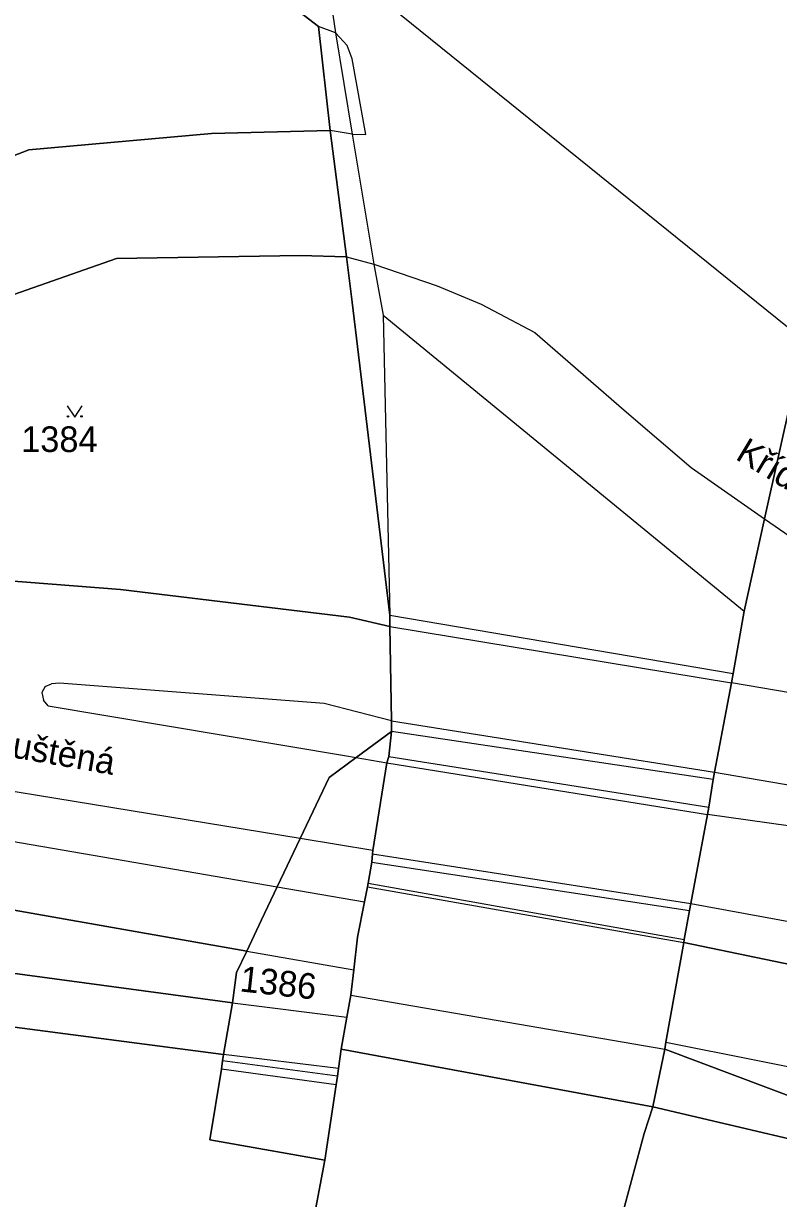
# Model space of a CAD drawing. Extents: x -598934 to -598196, y -1162208 to -1161502.
# Drawn here: x -598382.2 to -598332.2, y -1162056.4 to -1161978.6 of the extents above; entities that cross this region are included whole.
import ezdxf

# ---------------------------------------------------------------- set-up
doc = ezdxf.new("R2010")
doc.units = 0
for name, color, linetype in [('KN_CAR_KR', 7, 'Continuous'), ('KN_KULTURY', 7, 'Continuous'), ('KN_PARC_CIS_POZ', 7, 'Continuous'), ('KN_PARC_PLOCHA', 7, 'Continuous'), ('KN_ULICE', 7, 'Continuous'), ('parcely_l', 7, 'Continuous')]:
    doc.layers.add(name, color=color, linetype=linetype)

msp = doc.modelspace()

# ---------------------------------------------------------------- linework, layer by layer
at = {"layer": 'KN_CAR_KR'}
for points in [[(-598330.34, -1161999.7), (-598362.46, -1161973.78)], [(-598361.74, -1161978), (-598361.55, -1161979.19)], [(-598361.55, -1161979.19), (-598362.68, -1161978.77)], [(-598361.55, -1161979.19), (-598360.46, -1161985.9)], [(-598360.78, -1161980.02), (-598361.55, -1161979.19)], [(-598360.46, -1161980.91), (-598360.78, -1161980.02)], [(-598359.55, -1161985.93), (-598360.46, -1161980.91)], [(-598360.46, -1161985.9), (-598361.9, -1161985.65)], [(-598360.46, -1161985.9), (-598359.01, -1161994.51)], [(-598360.46, -1161985.9), (-598359.55, -1161985.93)], [(-598360.83, -1161994.03), (-598359.01, -1161994.51)], [(-598359.01, -1161994.51), (-598354.82, -1161995.94)], [(-598359.01, -1161994.51), (-598358.39, -1161997.9)], [(-598354.82, -1161995.94), (-598351.89, -1161997.16)], [(-598351.89, -1161997.16), (-598348.35, -1161999.05)], [(-598358.39, -1161997.9), (-598334.46, -1162017.5)], [(-598358.39, -1161997.9), (-598357.96, -1162017.76)], [(-598348.35, -1161999.05), (-598342.26, -1162004.31)], [(-598342.26, -1162004.31), (-598337.97, -1162007.99)], [(-598337.97, -1162007.99), (-598333.11, -1162011.38)], [(-598333.11, -1162011.38), (-598325.26, -1162016.8)], [(-598357.96, -1162017.76), (-598335.19, -1162021.63)], [(-598357.95, -1162018.51), (-598335.31, -1162022.24)], [(-598380.79, -1162022.5), (-598380.39, -1162022.32)], [(-598379.85, -1162022.28), (-598380.39, -1162022.32)], [(-598362.31, -1162023.61), (-598379.85, -1162022.28)], [(-598310.94, -1162026.4), (-598335.31, -1162022.24)], [(-598380.79, -1162022.5), (-598381.02, -1162022.9)], [(-598381.02, -1162022.9), (-598380.92, -1162023.4)], [(-598380.6, -1162023.77), (-598380.92, -1162023.4)], [(-598380.6, -1162023.77), (-598360.96, -1162027.06)], [(-598357.85, -1162024.76), (-598362.31, -1162023.61)], [(-598357.85, -1162024.76), (-598336.43, -1162028.17)], [(-598336.52, -1162028.66), (-598357.84, -1162025.47)], [(-598363.9, -1162032.57), (-598400.08, -1162026.64)], [(-598360.96, -1162027.06), (-598360.18, -1162027.2)], [(-598360.18, -1162027.2), (-598358.16, -1162027.56)], [(-598358.16, -1162027.56), (-598336.9, -1162030.98)], [(-598358.01, -1162027.12), (-598336.81, -1162030.49)], [(-598336.43, -1162028.17), (-598312.99, -1162032.18)], [(-598389.19, -1162031.68), (-598365.42, -1162035.77)], [(-598315.2, -1162034.01), (-598336.9, -1162030.98)], [(-598359.07, -1162033.36), (-598363.9, -1162032.57)], [(-598359.1, -1162033.58), (-598338.01, -1162036.88)], [(-598359.15, -1162034.14), (-598338.1, -1162037.34)], [(-598359.4, -1162035.52), (-598338.44, -1162039.26)], [(-598365.42, -1162035.77), (-598359.64, -1162036.77)], [(-598359.44, -1162035.76), (-598338.47, -1162039.46)], [(-598338.01, -1162036.88), (-598329.7, -1162038.39)], [(-598367.44, -1162040.02), (-598360.33, -1162041.26)], [(-598360.53, -1162042.95), (-598339.73, -1162046.53)], [(-598368.39, -1162043.44), (-598360.8, -1162044.41)], [(-598339.66, -1162046.05), (-598327.47, -1162048.48)], [(-598361.36, -1162047.8), (-598368.98, -1162046.88)], [(-598361.52, -1162048.88), (-598369.12, -1162047.84)], [(-598361.43, -1162048.3), (-598369.04, -1162047.3)]]:
    msp.add_lwpolyline(points, dxfattribs=at)
at = {"layer": 'KN_KULTURY'}
msp.add_lwpolyline([(-598379.342, -1162003.902), (-598378.842, -1162004.652), (-598378.342, -1162003.902)], dxfattribs=at)
for centre in [(-598379.292, -1162004.601), (-598378.393, -1162004.601)]:
    msp.add_circle(centre, 0.05, dxfattribs=at)
at = {"layer": 'KN_PARC_PLOCHA'}
for points in [[(-598390.45, -1161976.59), (-598366.78, -1161975.62), (-598362.68, -1161978.77), (-598361.9, -1161985.65), (-598369.78, -1161985.86), (-598381.89, -1161986.93), (-598393.12, -1161991.3)], [(-598331.27, -1162003.07), (-598333.11, -1162011.38), (-598334.46, -1162017.5), (-598335.19, -1162021.63), (-598335.31, -1162022.24), (-598336.43, -1162028.17), (-598336.52, -1162028.66), (-598336.81, -1162030.49), (-598336.9, -1162030.98), (-598338.01, -1162036.88), (-598338.1, -1162037.34), (-598338.44, -1162039.26), (-598338.47, -1162039.46), (-598339.66, -1162046.05), (-598339.73, -1162046.53), (-598340.53, -1162050.35), (-598361.18, -1162046.53), (-598360.8, -1162044.41), (-598360.53, -1162042.95), (-598360.33, -1162041.26), (-598360.09, -1162039.09), (-598359.64, -1162036.77), (-598359.44, -1162035.76), (-598359.4, -1162035.52), (-598359.15, -1162034.14), (-598359.1, -1162033.58), (-598359.07, -1162033.36), (-598358.16, -1162027.56), (-598358.01, -1162027.12), (-598357.84, -1162025.47), (-598357.85, -1162024.76), (-598357.95, -1162018.51), (-598357.96, -1162017.76), (-598360.44, -1161997.03), (-598360.83, -1161994.03), (-598361.9, -1161985.65), (-598362.68, -1161978.77), (-598366.78, -1161975.62)], [(-598393.12, -1161991.3), (-598381.89, -1161986.93), (-598369.78, -1161985.86), (-598361.9, -1161985.65), (-598360.83, -1161994.03), (-598363.9, -1161993.95), (-598376.07, -1161994.13), (-598391.85, -1161999.66)], [(-598331.32, -1162040.94), (-598338.47, -1162039.46), (-598338.44, -1162039.26), (-598338.1, -1162037.34), (-598338.01, -1162036.88), (-598336.9, -1162030.98), (-598336.81, -1162030.49), (-598336.52, -1162028.66), (-598336.43, -1162028.17), (-598335.31, -1162022.24), (-598335.19, -1162021.63), (-598334.46, -1162017.5), (-598333.11, -1162011.38), (-598331.27, -1162003.07)], [(-598386.88, -1162015.2), (-598375.81, -1162016.07), (-598360.62, -1162017.9), (-598357.95, -1162018.51), (-598357.85, -1162024.76), (-598357.84, -1162025.47), (-598360.18, -1162027.2), (-598361.97, -1162028.52), (-598363.9, -1162032.57), (-598365.42, -1162035.77), (-598366.46, -1162037.96), (-598367.44, -1162040.02), (-598389.91, -1162036.08)], [(-598406.5, -1162041.96), (-598368.98, -1162046.88), (-598369.04, -1162047.3), (-598369.12, -1162047.84), (-598369.89, -1162052.52), (-598362.27, -1162053.87), (-598362.95, -1162057.49), (-598364.73, -1162068.58), (-598364.81, -1162069.18), (-598366.55, -1162080.27), (-598366.66, -1162080.9), (-598368.3, -1162091.11), (-598368.37, -1162091.87), (-598368.64, -1162093.39), (-598368.97, -1162095.39), (-598369.94, -1162101.59), (-598370.19, -1162103.29), (-598370.24, -1162103.76), (-598370.34, -1162104.09), (-598387.71, -1162097.85)], [(-598362.95, -1162057.49), (-598362.27, -1162053.87), (-598361.52, -1162048.88), (-598361.43, -1162048.3), (-598361.36, -1162047.8), (-598361.18, -1162046.53), (-598340.53, -1162050.35), (-598341.1, -1162052.1), (-598342.48, -1162057.27)], [(-598342.48, -1162057.27), (-598341.1, -1162052.1), (-598340.53, -1162050.35), (-598324.91, -1162054), (-598291.34, -1162067.48)]]:
    msp.add_lwpolyline(points, dxfattribs=at)
for points in [[(-598360.83, -1161994.03), (-598360.44, -1161997.03), (-598357.96, -1162017.76), (-598357.95, -1162018.51), (-598360.62, -1162017.9), (-598375.81, -1162016.07), (-598386.88, -1162015.2), (-598393.88, -1162014.65), (-598410.72, -1162013.86), (-598411.5, -1162013.09), (-598410.66, -1162012.28), (-598402.49, -1162007.71), (-598396.67, -1162002.74), (-598391.85, -1161999.66), (-598376.07, -1161994.13), (-598363.9, -1161993.95)], [(-598522.04, -1162008.77), (-598502.52, -1162015.12), (-598478.25, -1162020.94), (-598464.89, -1162023.11), (-598448.16, -1162025.98), (-598419.84, -1162030.88), (-598389.91, -1162036.08), (-598367.44, -1162040.02), (-598368.11, -1162041.43), (-598368.39, -1162043.44), (-598491.14, -1162026.92), (-598509.14, -1162024.08), (-598519.8, -1162022.15), (-598525.37, -1162021.03), (-598530.36, -1162019.86), (-598536.6, -1162018.31), (-598542.38, -1162016.63), (-598542.01, -1162015.92), (-598538.49, -1162011.97), (-598530.73, -1162007.84)], [(-598368.39, -1162043.44), (-598368.98, -1162046.88), (-598406.5, -1162041.96), (-598496.11, -1162031.78), (-598510.84, -1162029.39), (-598539.94, -1162022.93), (-598544.7, -1162021.54), (-598544.23, -1162020.22), (-598542.38, -1162016.63), (-598536.6, -1162018.31), (-598530.36, -1162019.86), (-598525.37, -1162021.03), (-598519.8, -1162022.15), (-598509.14, -1162024.08), (-598491.14, -1162026.92)], [(-598361.18, -1162046.53), (-598361.36, -1162047.8), (-598361.43, -1162048.3), (-598361.52, -1162048.88), (-598362.27, -1162053.87), (-598369.89, -1162052.52), (-598369.12, -1162047.84), (-598369.04, -1162047.3), (-598368.98, -1162046.88), (-598368.39, -1162043.44), (-598368.11, -1162041.43), (-598367.44, -1162040.02), (-598366.46, -1162037.96), (-598365.42, -1162035.77), (-598363.9, -1162032.57), (-598361.97, -1162028.52), (-598360.18, -1162027.2), (-598357.84, -1162025.47), (-598358.01, -1162027.12), (-598358.16, -1162027.56), (-598359.07, -1162033.36), (-598359.1, -1162033.58), (-598359.15, -1162034.14), (-598359.4, -1162035.52), (-598359.44, -1162035.76), (-598359.64, -1162036.77), (-598360.09, -1162039.09), (-598360.33, -1162041.26), (-598360.53, -1162042.95), (-598360.8, -1162044.41)], [(-598263.99, -1162057.76), (-598220.05, -1162077.44), (-598195.56, -1162092.014), (-598195.56, -1162136.231), (-598205.15, -1162123.82), (-598216.54, -1162112.76), (-598257.11, -1162082.94), (-598279.75, -1162070.87), (-598298.86, -1162061.88), (-598339.73, -1162046.53), (-598339.66, -1162046.05), (-598338.47, -1162039.46), (-598331.32, -1162040.94), (-598316.47, -1162043.58), (-598304.18, -1162046.54), (-598295.91, -1162047.3), (-598291.83, -1162048.73), (-598287.23, -1162050.26), (-598284.77, -1162051.1), (-598282.25, -1162051.96), (-598279.39, -1162053.09), (-598278.46, -1162054.52)], [(-598195.56, -1162136.231), (-598195.56, -1162141.849), (-598210.14, -1162123.52), (-598229.5, -1162106.51), (-598258.47, -1162085.36), (-598291.34, -1162067.48), (-598324.91, -1162054), (-598340.53, -1162050.35), (-598339.73, -1162046.53), (-598298.86, -1162061.88), (-598279.75, -1162070.87), (-598257.11, -1162082.94), (-598216.54, -1162112.76), (-598205.15, -1162123.82)]]:
    msp.add_lwpolyline(points, close=True, dxfattribs=at)
at = {"layer": 'parcely_l'}
for points in [[(-598361.9, -1161985.65), (-598362.68, -1161978.77), (-598366.78, -1161975.62)], [(-598361.9, -1161985.65), (-598369.78, -1161985.86), (-598381.89, -1161986.93), (-598393.12, -1161991.3), (-598401.64, -1161997.46)], [(-598360.83, -1161994.03), (-598361.9, -1161985.65)], [(-598360.83, -1161994.03), (-598363.9, -1161993.95), (-598376.07, -1161994.13), (-598391.85, -1161999.66), (-598396.67, -1162002.74), (-598402.49, -1162007.71), (-598410.66, -1162012.28), (-598411.5, -1162013.09)], [(-598357.95, -1162018.51), (-598357.96, -1162017.76), (-598360.44, -1161997.03), (-598360.83, -1161994.03)], [(-598331.09, -1162002.39), (-598331.27, -1162003.07), (-598333.11, -1162011.38), (-598334.46, -1162017.5), (-598335.19, -1162021.63), (-598335.31, -1162022.24), (-598336.43, -1162028.17), (-598336.52, -1162028.66), (-598336.81, -1162030.49), (-598336.9, -1162030.98), (-598338.01, -1162036.88), (-598338.1, -1162037.34), (-598338.44, -1162039.26), (-598338.47, -1162039.46)], [(-598502.52, -1162015.12), (-598478.25, -1162020.94), (-598464.89, -1162023.11), (-598448.16, -1162025.98), (-598419.84, -1162030.88), (-598389.91, -1162036.08), (-598367.44, -1162040.02)], [(-598386.88, -1162015.2), (-598375.81, -1162016.07), (-598360.62, -1162017.9), (-598357.95, -1162018.51)], [(-598368.39, -1162043.44), (-598491.14, -1162026.92), (-598509.14, -1162024.08), (-598519.8, -1162022.15), (-598525.37, -1162021.03), (-598530.36, -1162019.86), (-598536.6, -1162018.31), (-598542.38, -1162016.63)], [(-598357.84, -1162025.47), (-598357.85, -1162024.76), (-598357.95, -1162018.51)], [(-598544.7, -1162021.54), (-598539.94, -1162022.93), (-598510.84, -1162029.39), (-598496.11, -1162031.78), (-598406.5, -1162041.96), (-598368.98, -1162046.88)], [(-598367.44, -1162040.02), (-598366.46, -1162037.96), (-598365.42, -1162035.77), (-598363.9, -1162032.57), (-598361.97, -1162028.52), (-598360.18, -1162027.2), (-598357.84, -1162025.47)], [(-598361.18, -1162046.53), (-598360.8, -1162044.41), (-598360.53, -1162042.95), (-598360.33, -1162041.26), (-598360.09, -1162039.09), (-598359.64, -1162036.77), (-598359.44, -1162035.76), (-598359.4, -1162035.52), (-598359.15, -1162034.14), (-598359.1, -1162033.58), (-598359.07, -1162033.36), (-598358.16, -1162027.56), (-598358.01, -1162027.12), (-598357.84, -1162025.47)], [(-598338.47, -1162039.46), (-598339.66, -1162046.05), (-598339.73, -1162046.53)], [(-598338.47, -1162039.46), (-598331.32, -1162040.94), (-598316.47, -1162043.58), (-598304.18, -1162046.54), (-598295.91, -1162047.3), (-598291.83, -1162048.73), (-598287.23, -1162050.26), (-598284.77, -1162051.1), (-598282.25, -1162051.96), (-598279.39, -1162053.09), (-598278.46, -1162054.52), (-598263.99, -1162057.76)], [(-598368.39, -1162043.44), (-598368.11, -1162041.43), (-598367.44, -1162040.02)], [(-598368.98, -1162046.88), (-598368.39, -1162043.44)], [(-598368.98, -1162046.88), (-598369.04, -1162047.3), (-598369.12, -1162047.84), (-598369.89, -1162052.52), (-598362.27, -1162053.87)], [(-598362.27, -1162053.87), (-598361.52, -1162048.88), (-598361.43, -1162048.3), (-598361.36, -1162047.8), (-598361.18, -1162046.53)], [(-598340.53, -1162050.35), (-598361.18, -1162046.53)], [(-598339.73, -1162046.53), (-598340.53, -1162050.35)], [(-598339.73, -1162046.53), (-598298.86, -1162061.88), (-598279.75, -1162070.87), (-598257.11, -1162082.94), (-598216.54, -1162112.76), (-598205.15, -1162123.82), (-598195.56, -1162136.231)], [(-598350.35, -1162107.33), (-598349.77, -1162105.36), (-598348.45, -1162095.91), (-598348.24, -1162093.91), (-598343.29, -1162061.66), (-598343, -1162059.47), (-598342.48, -1162057.27), (-598341.1, -1162052.1), (-598340.53, -1162050.35)], [(-598195.56, -1162141.849), (-598210.14, -1162123.52), (-598229.5, -1162106.51), (-598258.47, -1162085.36), (-598291.34, -1162067.48), (-598324.91, -1162054), (-598340.53, -1162050.35)], [(-598362.27, -1162053.87), (-598362.95, -1162057.49), (-598364.73, -1162068.58), (-598364.81, -1162069.18), (-598366.55, -1162080.27), (-598366.66, -1162080.9), (-598368.3, -1162091.11), (-598368.37, -1162091.87), (-598368.64, -1162093.39), (-598368.97, -1162095.39), (-598369.94, -1162101.59), (-598370.19, -1162103.29), (-598370.24, -1162103.76), (-598370.34, -1162104.09)]]:
    msp.add_lwpolyline(points, dxfattribs=at)

# ---------------------------------------------------------------- texts
at = {"layer": 'KN_PARC_CIS_POZ'}
msp.add_text('1384', height=1.7, dxfattribs=at).set_placement((-598382.387, -1162006.96))
msp.add_text('1386', height=1.7, rotation=353.7, dxfattribs=at).set_placement((-598367.948, -1162042.685))
at = {"layer": 'KN_ULICE'}
for s, rotation, p in [('Křídlovická', 329.04728, (-598335.113, -1162007.396)), ('Opuštěná', 350.08222, (-598386.046, -1162026.655))]:
    msp.add_text(s, height=1.7, rotation=rotation, dxfattribs=at).set_placement(p)

doc.saveas('drawing.dxf')
